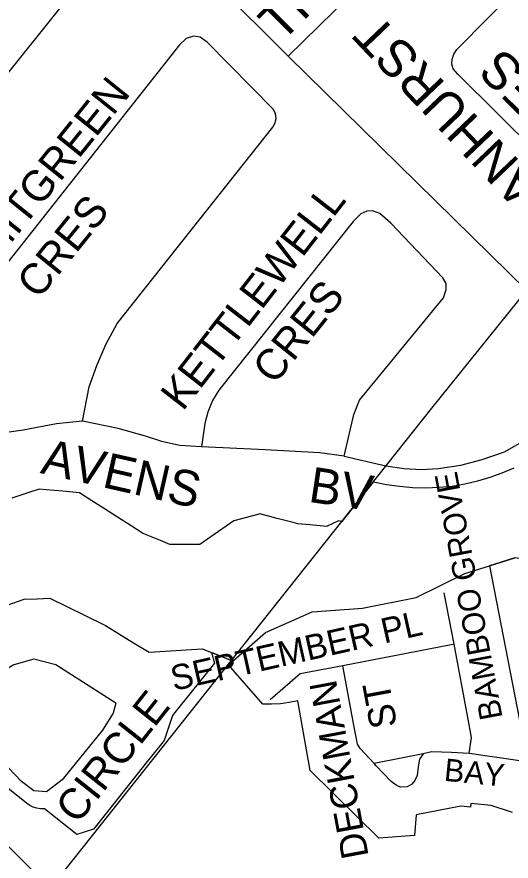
# Model space of a CAD drawing. Extents: x 586326 to 623965, y 4819854 to 4857850.
# Drawn here: x 600735 to 601068, y 4847736 to 4848304 of the extents above; entities that cross this region are included whole.
import ezdxf

# ---------------------------------------------------------------- set-up
doc = ezdxf.new("R2010")
doc.units = 0
for name, color, linetype in [('Lots_Concessions', 7, 'Continuous'), ('Major Rds and Hwys', 7, 'Continuous'), ('Minor Rd Lbls', 7, 'Continuous'), ('Minor Rds', 7, 'Continuous'), ('Park Outlines', 7, 'Continuous'), ('Private Rd Lbls', 7, 'Continuous'), ('Private Rds', 7, 'Continuous'), ('Proposed Secondary Rds', 7, 'Continuous'), ('Secondary Rds Lbls', 7, 'Continuous')]:
    doc.layers.add(name, color=color, linetype=linetype)

msp = doc.modelspace()

# ---------------------------------------------------------------- linework, layer by layer
at = {"layer": 'Lots_Concessions'}
for p, q in [((601014.71, 4848040.5), (601078.85, 4848119.98)), ((600758.08, 4847717.53), (601014.71, 4848040.5))]:
    msp.add_line(p, q, dxfattribs=at)
at = {"layer": 'Major Rds and Hwys'}
for points in [[(600918.1, 4848277.27), (600773.04, 4848421.63), (600665.08, 4848529.07), (600655.71, 4848538.35)], [(601129.41, 4848069.5), (601078.97, 4848119.39), (600918.1, 4848277.27)]]:
    msp.add_lwpolyline(points, dxfattribs=at)
at = {"layer": 'Minor Rds'}
for points in [[(600642.92, 4848282.92), (600735.07, 4848397.82), (600739.3, 4848400.16), (600743.57, 4848401.18), (600747.7, 4848400.34), (600751.74, 4848397.18), (600787.47, 4848360.57), (600790.78, 4848356.46), (600792.59, 4848352.66), (600793.11, 4848349.55), (600792.13, 4848346.5), (600788.3, 4848339.93), (600703.34, 4848233.97), (600592.7, 4848095.7)], [(601163.83, 4848231.38), (601127.17, 4848187.27), (601124.45, 4848185.1), (601121.88, 4848184.09), (601117.8, 4848183.91), (601114.66, 4848184.52), (601112.16, 4848186.06), (601032.25, 4848265.17), (601029.14, 4848268.82), (601028.18, 4848271.85), (601028.36, 4848275.22), (601029.61, 4848278.62), (601031.58, 4848281.81), (601073.85, 4848324.7)], [(600779.64, 4848031.62), (600784.12, 4848054.86), (600789.15, 4848069.19), (600795.25, 4848083.34), (600802.87, 4848097.42), (600907.63, 4848229.49), (600909.18, 4848232.34), (600909.81, 4848235.45), (600909.44, 4848238.44), (600908.05, 4848241.32), (600863.45, 4848286.64), (600858.78, 4848290.18), (600854.23, 4848290.7), (600849.43, 4848289.16), (600844.83, 4848284.86), (600651.38, 4848040.49)], [(600955.72, 4848008.11), (600962.27, 4848036.26), (600966.06, 4848045.73), (601022.51, 4848114.68), (601024.44, 4848120.19), (601024.27, 4848124.33), (601022.09, 4848128.06), (600987.09, 4848165.01), (600979.66, 4848171.41), (600974.83, 4848173.18), (600971.04, 4848172.94), (600966.86, 4848171.19), (600961.86, 4848166.07), (600871.25, 4848052.66), (600867.16, 4848045.63), (600863.97, 4848037.7), (600861.99, 4848030.03), (600859.63, 4848014.43)], [(600955.72, 4848008.11), (600983.83, 4848001.63), (600996.12, 4847999.8), (601007.8, 4847999.09), (601019.06, 4847999.91), (601034.21, 4848002.11), (601048.6, 4848005.9), (601063.71, 4848011.13), (601078.66, 4848019.5), (601092.5, 4848029.07), (601099.96, 4848035.73), (601107.07, 4848043.8), (601129.41, 4848069.5)], [(600779.64, 4848031.62), (600761.95, 4848030.01), (600739.53, 4848025.68), (600728.59, 4848024), (600718.66, 4848023.34), (600708.81, 4848023.82), (600701.33, 4848024.25), (600693.92, 4848025.03), (600686.4, 4848026.7), (600675.78, 4848029.78), (600664.36, 4848033.89), (600651.38, 4848040.49)], [(600859.63, 4848014.43), (600844.76, 4848015.42), (600832.97, 4848018.02), (600821.95, 4848021.62), (600803.53, 4848026.79), (600779.64, 4848031.62)], [(600955.72, 4848008.11), (600939.23, 4848010.37), (600902.53, 4848012.39), (600859.63, 4848014.43)], [(600801.87, 4847841.87), (600761.54, 4847867.83), (600746.87, 4847871.67), (600733.36, 4847867.68), (600700.84, 4847848.98)], [(600801.87, 4847841.87), (600800.15, 4847835.24), (600792.99, 4847823.86), (600765.8, 4847790.38), (600755.32, 4847782.29), (600746.87, 4847783), (600738.53, 4847789.17), (600729.81, 4847798.41), (600700.84, 4847848.98)]]:
    msp.add_lwpolyline(points, dxfattribs=at)
at = {"layer": 'Park Outlines'}
for points in [[(601069.93, 4848000.04), (601061.95, 4847996.62), (601053.77, 4847993.69), (601045.44, 4847991.24), (601036.98, 4847989.29), (601028.41, 4847987.84), (601019.58, 4847986.99), (601010.71, 4847986.67), (601001.84, 4847986.88), (600993, 4847987.64), (600984.23, 4847988.93), (600975.54, 4847990.74), (600975.22, 4847990.82), (600975.12, 4847990.7), (600954.08, 4847964.22), (600951.88, 4847964.73), (600944.21, 4847960.98), (600944.03, 4847960.88), (600932.69, 4847961.95), (600924.48, 4847962.73), (600921.42, 4847963.52), (600910.66, 4847966.29), (600899.9, 4847969.06), (600899.15, 4847969.25), (600886.63, 4847965.94), (600881.37, 4847964.55), (600871.06, 4847957.38), (600858.55, 4847948.7), (600855.44, 4847948.69), (600842.94, 4847948.69), (600838.43, 4847948.68), (600832.1, 4847951.31), (600821.94, 4847955.52), (600819.93, 4847956.36), (600812.39, 4847961.17), (600802.99, 4847967.18), (600793.6, 4847973.19), (600785.88, 4847978.12), (600777.5, 4847983.48), (600766.36, 4847984.53), (600755.02, 4847985.59), (600750.41, 4847986.02), (600743.5, 4847983.76), (600731.94, 4847979.99)], [(600728.87, 4847907.97), (600740.33, 4847911.92), (600749.04, 4847912.21), (600757.63, 4847912.5), (600769.83, 4847906.51), (600779.98, 4847901.53), (600795, 4847894.16), (600804.45, 4847888.37), (600813.9, 4847882.59), (600824.33, 4847876.2), (600859.99, 4847878.47), (600866.46, 4847875.95), (600879.82, 4847870.75), (600878.21, 4847868.73), (600878.21, 4847868.73), (600878.19, 4847868.69), (600877.48, 4847867.8), (600877.48, 4847867.8), (600877.76, 4847867.67), (600902.68, 4847889.47), (600934.2, 4847903.35), (600968.13, 4847905.78), (601004.27, 4847913.11), (601036.89, 4847929.11), (601053.65, 4847934.44), (601053.65, 4847934.44), (601070.64, 4847939.85)], [(601069.01, 4847768.43), (601054.74, 4847773.06), (601040.95, 4847774.52), (601040.69, 4847772.03), (601034.3, 4847772.71), (601004.13, 4847766.89), (601002.99, 4847752.93), (600978.98, 4847751.09), (600932.8, 4847796.6), (600924.53, 4847843.59), (600918.69, 4847842.35), (600912.77, 4847841.55), (600906.82, 4847841.2), (600900.85, 4847841.28), (600877.76, 4847867.67), (600877.48, 4847867.8), (600879.82, 4847870.75), (600866.46, 4847875.95), (600868.29, 4847868.98), (600842.68, 4847836.73), (600840.2, 4847833.6), (600834.44, 4847816.87), (600831.75, 4847813.48), (600823.16, 4847802.67), (600816.32, 4847794.07), (600809.47, 4847785.46), (600802.63, 4847776.85), (600795.79, 4847768.24), (600788.94, 4847759.63), (600786.97, 4847757.15), (600775.74, 4847753.53), (600753.85, 4847770.93), (600751.29, 4847770.92), (600748.75, 4847771.3), (600746.3, 4847772.05), (600743.99, 4847773.17), (600741.88, 4847774.62), (600729.36, 4847784.68)], [(600699.96, 4847774.84), (600737.38, 4847737.94), (600758.08, 4847717.53)]]:
    msp.add_lwpolyline(points, dxfattribs=at)
msp.add_lwpolyline([(601226.61, 4847941.45), (601194.45, 4847927.04), (601159.86, 4847920.54), (601101.85, 4847935.05), (601070.64, 4847939.85), (601053.65, 4847934.44), (601075.27, 4847822.41), (601091.87, 4847825.62), (601088.81, 4847841.48), (601235.42, 4847869.77), (601268.14, 4847900.28)], close=True, dxfattribs=at)
at = {"layer": 'Private Rds'}
for points in [[(601029.75, 4847881.61), (601023.12, 4847916.23)], [(601029.75, 4847881.61), (601027.77, 4847881.23), (600954.82, 4847867.15)], [(601039.88, 4847808.11), (601041.5, 4847818.82), (601038.94, 4847832.41), (601029.75, 4847881.61)], [(600954.82, 4847867.15), (600926.13, 4847861.75), (600905.99, 4847844.25)], [(600975.84, 4847801.26), (600966.49, 4847811.49), (600964.75, 4847814.4), (600963.94, 4847817.94), (600962.69, 4847824.7), (600954.82, 4847867.15)], [(601008.99, 4847807.94), (600975.84, 4847801.26)], [(601008.99, 4847807.94), (601006.32, 4847804.23), (601005.44, 4847799.12), (601004.91, 4847793.29), (601003.33, 4847789.84), (601001.24, 4847787.46), (600998.22, 4847785.58), (600993.71, 4847785.53), (600990.68, 4847786.79), (600987.39, 4847789.14), (600977.19, 4847799.78), (600975.84, 4847801.26)], [(601039.88, 4847808.11), (601028.06, 4847808.65), (601014.47, 4847809.24), (601008.99, 4847807.94)], [(601092.37, 4847803.4), (601075.6, 4847803.03), (601039.88, 4847808.11)]]:
    msp.add_lwpolyline(points, dxfattribs=at)
at = {"layer": 'Proposed Secondary Rds'}
msp.add_lwpolyline([(600918.1, 4848277.27), (601021.47, 4848378.59)], dxfattribs=at)

# ---------------------------------------------------------------- texts
at = {"layer": 'Minor Rd Lbls'}
for s, height, rotation, p in [('ALLANHURST', 25.002, 133.6167, (601131.1, 4848146.94)), ('CRES', 25.002, 135.4939, (601128.46, 4848218.66)), ('SUMMITGREEN', 20.7455, 51.216, (600682.26, 4848090.02)), ('CRES', 20.746, 50.9883, (600749.92, 4848113.02)), ('KETTLEWELL', 20.746, 52.1519, (600847.08, 4848037.84)), ('CRES', 20.746, 51.216, (600908.71, 4848055.5)), ('AVENS', 23.846, 347.2576, (600750.56, 4847996.86)), ('BV', 23.846, 351.4987, (600931.04, 4847977.52)), ('CIRCLE', 20.746, 51.6024, (600776.14, 4847759.79))]:
    msp.add_text(s, height=height, rotation=rotation, dxfattribs=at).set_placement(p)
at = {"layer": 'Private Rd Lbls'}
for s, height, rotation, p in [('BAMBOO GROVE', 15.2765, 100.5443, (601062.43, 4847832.21)), ('SEPTEMBER PL', 16.8423, 12.6928, (600841.03, 4847850.14)), ('DECKMAN ', 18.179, 100.5443, (600972.28, 4847739.1)), ('ST', 18.179, 100.5443, (600991.47, 4847826.83)), ('BAY ', 15.128, 354.3966, (601022.52, 4847789.75))]:
    msp.add_text(s, height=height, rotation=rotation, dxfattribs=at).set_placement(p)
at = {"layer": 'Secondary Rds Lbls'}
msp.add_text('TREELI', height=25.002, rotation=45.0335, dxfattribs=at).set_placement((600913.66, 4848285.98))

doc.saveas('drawing.dxf')
